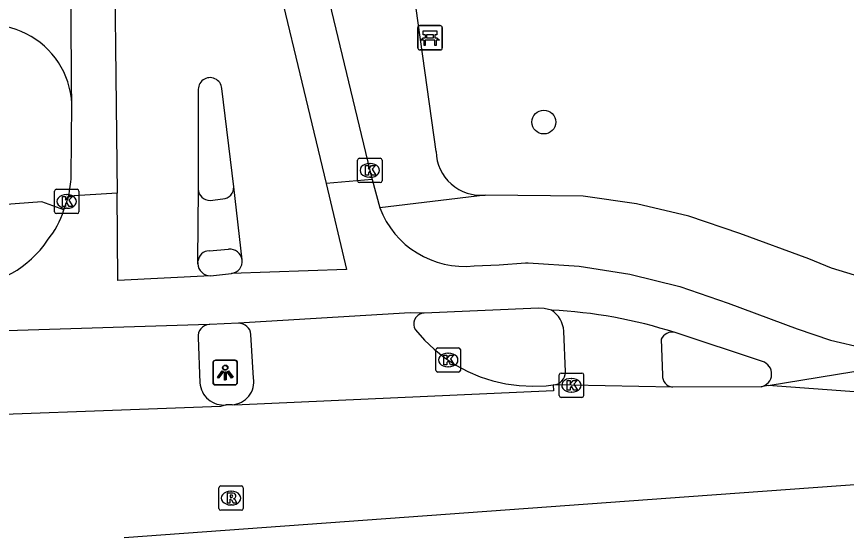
# Model space of a CAD drawing. Extents: x 161084 to 161928, y 385355 to 386522.
# Drawn here: x 161635.42 to 161669.44, y 385371.87 to 385393.25 of the extents above; entities that cross this region are included whole.
import ezdxf

# ---------------------------------------------------------------- set-up
doc = ezdxf.new("R2010")
doc.units = 0
for name, color, linetype in [('IMGEO_Bank', 7, 'Continuous'), ('IMGEO_Boom', 7, 'Continuous'), ('IMGEO_Fietspad_gesloten', 7, 'Continuous'), ('IMGEO_Kolk', 7, 'Continuous'), ('IMGEO_Lichtpunt', 7, 'Continuous'), ('IMGEO_Rijbaan_lokaal_gesloten', 7, 'Continuous'), ('IMGEO_Rijbaan_lokaal_open', 7, 'Continuous'), ('IMGEO_Rioolput', 7, 'Continuous'), ('IMGEO_Voetpad_open', 7, 'Continuous')]:
    doc.layers.add(name, color=color, linetype=linetype)

msp = doc.modelspace()

# ---------------------------------------------------------------- linework, layer by layer
at = {"layer": 'IMGEO_Bank'}
for p, q in [((161651.872, 385391.952), (161651.872, 385392.793)), ((161651.872, 385392.793), (161651.872, 385391.952)), ((161651.947, 385392.877), (161652.788, 385392.877)), ((161652.788, 385392.877), (161651.947, 385392.877)), ((161652.872, 385392.802), (161652.872, 385391.961)), ((161652.872, 385391.961), (161652.872, 385392.802)), ((161652.181, 385392.383), (161652.181, 385392.489)), ((161652.225, 385392.489), (161652.225, 385392.383)), ((161652.513, 385392.495), (161652.231, 385392.495)), ((161652.231, 385392.377), (161652.513, 385392.377)), ((161652.519, 385392.383), (161652.519, 385392.489)), ((161652.563, 385392.489), (161652.563, 385392.383)), ((161652.569, 385392.275), (161652.176, 385392.275)), ((161652.797, 385391.877), (161651.956, 385391.877)), ((161651.956, 385391.877), (161652.797, 385391.877))]:
    msp.add_line(p, q, dxfattribs=at)
for points in [[(161652.119, 385392.275), (161651.977, 385392.275), (161652.089, 385392.377), (161652.175, 385392.377)], [(161652.175, 385392.495), (161652.089, 385392.495), (161652.089, 385392.656), (161652.652, 385392.656), (161652.652, 385392.495), (161652.569, 385392.495)], [(161652.569, 385392.377), (161652.652, 385392.377), (161652.764, 385392.275), (161652.625, 385392.275)], [(161652.169, 385392.268), (161652.169, 385392.061), (161652.126, 385392.061), (161652.126, 385392.268)], [(161652.619, 385392.268), (161652.619, 385392.061), (161652.575, 385392.061), (161652.575, 385392.268)]]:
    msp.add_lwpolyline(points, dxfattribs=at)
for centre, radius, start, end in [((161651.95, 385392.799), 0.0779, 92.4484, 184.2845), ((161651.95, 385392.799), 0.0779, 92.4484, 184.2845), ((161652.794, 385392.799), 0.0779, 2.4484, 94.2845), ((161652.794, 385392.799), 0.0779, 2.4484, 94.2845), ((161652.174, 385392.488), 0.00671, 2.8957, 87.1043), ((161652.174, 385392.384), 0.00671, 272.8957, 357.1043), ((161652.231, 385392.488), 0.00671, 92.8957, 177.1043), ((161652.231, 385392.384), 0.00671, 182.8957, 267.1043), ((161652.513, 385392.488), 0.00671, 2.8957, 87.1043), ((161652.513, 385392.384), 0.00671, 272.8957, 357.1043), ((161652.57, 385392.488), 0.00671, 92.8957, 177.1043), ((161652.57, 385392.384), 0.00671, 182.8957, 267.1043), ((161652.119, 385392.268), 0.00671, 2.8957, 87.1043), ((161652.176, 385392.268), 0.00671, 92.8957, 177.1043), ((161652.568, 385392.268), 0.00671, 2.8957, 87.1043), ((161652.625, 385392.268), 0.00671, 92.8957, 177.1043), ((161651.95, 385391.955), 0.0779, 182.4484, 274.2845), ((161651.95, 385391.955), 0.0779, 182.4484, 274.2845), ((161652.794, 385391.955), 0.0779, 272.4484, 4.2845), ((161652.794, 385391.955), 0.0779, 272.4484, 4.2845)]:
    msp.add_arc(centre, radius, start, end, dxfattribs=at)
at = {"layer": 'IMGEO_Boom'}
msp.add_circle((161657.037, 385388.919), 0.489, dxfattribs=at)
at = {"layer": 'IMGEO_Fietspad_gesloten'}
for points in [[(161647.273, 385397.861), (161649.903, 385386.934), (161649.995, 385386.564)], [(161637.663, 385386.668), (161637.685, 385389.679)], [(161649.995, 385386.564), (161648.107, 385386.403)], [(161649.995, 385386.564), (161650.309, 385385.395)], [(161637.358, 385385.311), (161637.479, 385385.66), (161637.56, 385385.881)], [(161639.539, 385386.001), (161637.56, 385385.881)], [(161654.179, 385383.015), (161655.207, 385383.061), (161656.291, 385383.144), (161656.395, 385383.142), (161658.492, 385383.004), (161660.568, 385382.68), (161662.607, 385382.171), (161664.593, 385381.482), (161667.417, 385380.428), (161668.787, 385379.97), (161670.193, 385379.636), (161671.623, 385379.429), (161673.066, 385379.35), (161673.925, 385379.365)], [(161643.366, 385382.613), (161644.235, 385382.708)], [(161657.347, 385381.201), (161657.057, 385381.264), (161656.815, 385381.285), (161652.126, 385381.078)], [(161644.517, 385380.662), (161643.344, 385380.611), (161643.312, 385380.61)], [(161665.998, 385379.097), (161662.416, 385380.279)]]:
    msp.add_lwpolyline(points, dxfattribs=at)
for centre, radius, start, end in [((161628.42, 385387.477), 9.278, 350.0923, 354.9951), ((161633.734, 385386.468), 3.805, 321.0642, 342.2955), ((161653.787, 385386.713), 3.719, 200.7632, 276.0548), ((161633.206, 385386.371), 4.174, 271.1659, 326.6598), ((161656.378, 385361.481), 19.744, 72.1941, 87.1882), ((161665.839, 385378.583), 0.538, 281.5026, 72.7781)]:
    msp.add_arc(centre, radius, start, end, dxfattribs=at)
at = {"layer": 'IMGEO_Kolk'}
for p, q in [((161649.402, 385386.508), (161649.402, 385387.36)), ((161649.477, 385387.434), (161650.329, 385387.434)), ((161650.403, 385387.36), (161650.403, 385386.508)), ((161649.89, 385387.214), (161649.915, 385387.214)), ((161649.913, 385386.654), (161649.888, 385386.654)), ((161650.329, 385386.434), (161649.477, 385386.434)), ((161636.978, 385385.234), (161636.978, 385386.086)), ((161637.053, 385386.16), (161637.905, 385386.16)), ((161637.466, 385385.94), (161637.491, 385385.94)), ((161637.979, 385386.086), (161637.979, 385385.234)), ((161637.489, 385385.38), (161637.464, 385385.38)), ((161637.905, 385385.16), (161637.053, 385385.16)), ((161652.616, 385378.728), (161652.616, 385379.58)), ((161652.691, 385379.654), (161653.543, 385379.654)), ((161653.104, 385379.434), (161653.129, 385379.434)), ((161653.617, 385379.58), (161653.617, 385378.728)), ((161653.127, 385378.874), (161653.102, 385378.874)), ((161653.543, 385378.654), (161652.691, 385378.654)), ((161657.669, 385377.691), (161657.669, 385378.543)), ((161657.744, 385378.617), (161658.596, 385378.617)), ((161658.157, 385378.397), (161658.182, 385378.397)), ((161658.67, 385378.543), (161658.67, 385377.691)), ((161658.18, 385377.837), (161658.155, 385377.837)), ((161658.596, 385377.617), (161657.744, 385377.617))]:
    msp.add_line(p, q, dxfattribs=at)
for points in [[(161649.402, 385386.508), (161649.402, 385387.36)], [(161649.477, 385387.434), (161650.329, 385387.434)], [(161650.403, 385387.36), (161650.403, 385386.508)], [(161649.723, 385387.134), (161649.846, 385387.134), (161649.846, 385386.983), (161649.976, 385387.134), (161650.14, 385387.134), (161649.994, 385386.983), (161650.147, 385386.734), (161649.995, 385386.734), (161649.91, 385386.898), (161649.846, 385386.831), (161649.846, 385386.734), (161649.723, 385386.734), (161649.723, 385387.134)], [(161650.329, 385386.434), (161649.477, 385386.434)], [(161636.978, 385385.234), (161636.978, 385386.086)], [(161637.053, 385386.16), (161637.905, 385386.16)], [(161637.979, 385386.086), (161637.979, 385385.234)], [(161637.299, 385385.86), (161637.422, 385385.86), (161637.422, 385385.709), (161637.552, 385385.86), (161637.716, 385385.86), (161637.57, 385385.709), (161637.723, 385385.46), (161637.571, 385385.46), (161637.486, 385385.624), (161637.422, 385385.557), (161637.422, 385385.46), (161637.299, 385385.46), (161637.299, 385385.86)], [(161637.905, 385385.16), (161637.053, 385385.16)], [(161652.616, 385378.728), (161652.616, 385379.58)], [(161652.691, 385379.654), (161653.543, 385379.654)], [(161653.617, 385379.58), (161653.617, 385378.728)], [(161652.937, 385379.354), (161653.06, 385379.354), (161653.06, 385379.203), (161653.19, 385379.354), (161653.354, 385379.354), (161653.208, 385379.203), (161653.361, 385378.954), (161653.209, 385378.954), (161653.124, 385379.118), (161653.06, 385379.051), (161653.06, 385378.954), (161652.937, 385378.954), (161652.937, 385379.354)], [(161653.543, 385378.654), (161652.691, 385378.654)], [(161657.669, 385377.691), (161657.669, 385378.543)], [(161657.744, 385378.617), (161658.596, 385378.617)], [(161658.67, 385378.543), (161658.67, 385377.691)], [(161657.99, 385378.317), (161658.113, 385378.317), (161658.113, 385378.166), (161658.243, 385378.317), (161658.407, 385378.317), (161658.261, 385378.166), (161658.414, 385377.917), (161658.262, 385377.917), (161658.177, 385378.081), (161658.113, 385378.014), (161658.113, 385377.917), (161657.99, 385377.917), (161657.99, 385378.317)], [(161658.596, 385377.617), (161657.744, 385377.617)]]:
    msp.add_lwpolyline(points, dxfattribs=at)
for centre, start, end in [((161649.479, 385387.358), 91.552, 178.448), ((161649.479, 385387.358), 91.552, 178.448), ((161650.327, 385387.358), 1.552, 88.448), ((161650.327, 385387.358), 1.552, 88.448), ((161649.479, 385386.51), 181.552, 268.448), ((161649.479, 385386.51), 181.552, 268.448), ((161650.327, 385386.51), 271.552, 358.448), ((161650.327, 385386.51), 271.552, 358.448), ((161637.055, 385386.084), 91.552, 178.448), ((161637.055, 385386.084), 91.552, 178.448), ((161637.903, 385386.084), 1.552, 88.448), ((161637.903, 385386.084), 1.552, 88.448), ((161637.055, 385385.236), 181.552, 268.448), ((161637.055, 385385.236), 181.552, 268.448), ((161637.903, 385385.236), 271.552, 358.448), ((161637.903, 385385.236), 271.552, 358.448), ((161652.693, 385379.578), 91.552, 178.448), ((161652.693, 385379.578), 91.552, 178.448), ((161653.541, 385379.578), 1.552, 88.448), ((161653.541, 385379.578), 1.552, 88.448), ((161652.693, 385378.73), 181.552, 268.448), ((161652.693, 385378.73), 181.552, 268.448), ((161653.541, 385378.73), 271.552, 358.448), ((161653.541, 385378.73), 271.552, 358.448), ((161657.746, 385378.541), 91.552, 178.448), ((161657.746, 385378.541), 91.552, 178.448), ((161658.594, 385378.541), 1.552, 88.448), ((161658.594, 385378.541), 1.552, 88.448), ((161657.746, 385377.693), 181.552, 268.448), ((161657.746, 385377.693), 181.552, 268.448), ((161658.594, 385377.693), 271.552, 358.448), ((161658.594, 385377.693), 271.552, 358.448)]:
    msp.add_arc(centre, 0.0765, start, end, dxfattribs=at)
for centre, major_axis, ratio, start_param, end_param in [((161649.889, 385386.934), (-0.387, 0.002), 0.722429, 4.712389, 7.853982), ((161649.914, 385386.934), (-0.39, 0.002), 0.717154, 1.570796, 4.712389), ((161637.465, 385385.66), (-0.387, 0.002), 0.722429, 4.712389, 7.853982), ((161637.49, 385385.66), (-0.39, 0.002), 0.717154, 1.570796, 4.712389), ((161653.103, 385379.154), (-0.387, 0.002), 0.722429, 4.712389, 7.853982), ((161653.128, 385379.154), (-0.39, 0.002), 0.717154, 1.570796, 4.712389), ((161658.156, 385378.117), (-0.387, 0.002), 0.722429, 4.712389, 7.853982), ((161658.181, 385378.117), (-0.39, 0.002), 0.717154, 1.570796, 4.712389)]:
    msp.add_ellipse(centre, major_axis=major_axis, ratio=ratio, start_param=start_param, end_param=end_param, dxfattribs=at)
at = {"layer": 'IMGEO_Lichtpunt'}
for p, q in [((161644.367, 385379.129), (161643.559, 385379.129)), ((161644.367, 385379.129), (161643.559, 385379.129)), ((161644.387, 385379.142), (161643.579, 385379.142)), ((161644.387, 385379.142), (161643.579, 385379.142)), ((161643.465, 385379.034), (161643.465, 385378.227)), ((161643.465, 385379.034), (161643.465, 385378.227)), ((161643.485, 385379.047), (161643.485, 385378.24)), ((161643.485, 385379.047), (161643.485, 385378.24)), ((161644.461, 385378.227), (161644.461, 385379.034)), ((161644.461, 385378.227), (161644.461, 385379.034)), ((161644.481, 385378.24), (161644.481, 385379.047)), ((161644.481, 385378.24), (161644.481, 385379.047)), ((161643.559, 385378.133), (161644.367, 385378.133)), ((161643.559, 385378.133), (161644.367, 385378.133)), ((161643.579, 385378.146), (161644.387, 385378.146)), ((161643.579, 385378.146), (161644.387, 385378.146))]:
    msp.add_line(p, q, dxfattribs=at)
for points in [[(161643.839, 385378.698), (161643.878, 385378.67), (161643.69, 385378.408), (161643.652, 385378.435), (161643.839, 385378.698)], [(161643.859, 385378.711), (161643.898, 385378.683), (161643.71, 385378.421), (161643.672, 385378.448), (161643.859, 385378.711)], [(161643.941, 385378.65), (161643.988, 385378.65), (161643.988, 385378.328), (161643.941, 385378.328), (161643.941, 385378.65)], [(161643.961, 385378.663), (161644.008, 385378.663), (161644.008, 385378.341), (161643.961, 385378.341), (161643.961, 385378.663)], [(161644.051, 385378.67), (161644.089, 385378.697), (161644.276, 385378.435), (161644.237, 385378.407), (161644.051, 385378.67)], [(161644.071, 385378.683), (161644.109, 385378.71), (161644.296, 385378.448), (161644.257, 385378.42), (161644.071, 385378.683)]]:
    msp.add_lwpolyline(points, dxfattribs=at)
for centre in [(161643.964, 385378.832), (161643.984, 385378.845)]:
    msp.add_circle(centre, 0.0994, dxfattribs=at)
for centre, start, end in [((161643.559, 385379.034), 90, 180), ((161643.559, 385379.034), 90, 180), ((161643.579, 385379.047), 90, 180), ((161643.579, 385379.047), 90, 180), ((161644.367, 385379.034), 0, 90), ((161644.367, 385379.034), 0, 90), ((161644.387, 385379.047), 0, 90), ((161644.387, 385379.047), 0, 90), ((161643.559, 385378.227), 180, 270), ((161643.559, 385378.227), 180, 270), ((161643.579, 385378.24), 180, 270), ((161643.579, 385378.24), 180, 270), ((161644.367, 385378.227), 270, 0), ((161644.367, 385378.227), 270, 360), ((161644.387, 385378.24), 270, 0), ((161644.387, 385378.24), 270, 360)]:
    msp.add_arc(centre, 0.0946, start, end, dxfattribs=at)
at = {"layer": 'IMGEO_Rijbaan_lokaal_gesloten'}
for points in [[(161639.301, 385442.036), (161639.382, 385415.385), (161639.401, 385399.233), (161639.539, 385386.001)], [(161647.117, 385398.596), (161645.282, 385398.207), (161648.107, 385386.403)], [(161642.871, 385390.199), (161642.867, 385386.158)], [(161644.328, 385386.264), (161643.838, 385390.298)], [(161648.107, 385386.403), (161648.953, 385382.87), (161644.235, 385382.708)], [(161644.672, 385383.263), (161644.328, 385386.264)], [(161643.366, 385382.613), (161639.576, 385382.414), (161639.539, 385386.001)], [(161642.867, 385386.158), (161642.84, 385383.236), (161642.856, 385383.103)], [(161790.386, 385385.562), (161745.718, 385382.325), (161694.12, 385378.755), (161673.857, 385377.546), (161666.232, 385378.103)], [(161639.831, 385371.872), (161662.986, 385373.549), (161719.453, 385377.639), (161752.938, 385379.891), (161791.813, 385382.444)], [(161666.232, 385378.103), (161673.925, 385379.365)], [(161657.419, 385378.132), (161657.429, 385377.882), (161644.365, 385377.304), (161644.261, 385377.318)], [(161662.307, 385378.041), (161658.165, 385378.115), (161657.419, 385378.132)], [(161665.946, 385378.056), (161662.307, 385378.041)], [(161666.232, 385378.103), (161665.946, 385378.056)], [(161644.02, 385377.311), (161643.787, 385377.242), (161630.471, 385376.759)], [(161644.261, 385377.318), (161644.02, 385377.311)]]:
    msp.add_lwpolyline(points, dxfattribs=at)
for centre, radius, start, end in [((161643.354, 385390.255), 0.486, 5.0186, 186.6724), ((161644.172, 385383.207), 0.503, 277.1772, 6.3899), ((161643.357, 385383.114), 0.501, 181.2972, 270.9943)]:
    msp.add_arc(centre, radius, start, end, dxfattribs=at)
at = {"layer": 'IMGEO_Rijbaan_lokaal_open'}
for points in [[(161637.685, 385389.679), (161637.675, 385390.494), (161637.604, 385404.614)], [(161652.126, 385381.078), (161651.551, 385381.094), (161644.517, 385380.662)], [(161652.126, 385381.078), (161652.065, 385381.072)], [(161643.312, 385380.61), (161635.022, 385380.356), (161634.831, 385380.304)], [(161645.14, 385378.414), (161645.03, 385380.201)], [(161651.779, 385380.387), (161652.142, 385379.973), (161652.541, 385379.593), (161652.972, 385379.249), (161653.432, 385378.946), (161653.917, 385378.685), (161654.423, 385378.469), (161654.947, 385378.299), (161655.484, 385378.176), (161656.03, 385378.101), (161656.58, 385378.076), (161657.131, 385378.1), (161657.419, 385378.132)], [(161642.863, 385380.078), (161642.938, 385378.222)]]:
    msp.add_lwpolyline(points, dxfattribs=at)
for centre, radius, start, end in [((161634.297, 385389.51), 3.392, 2.8481, 123.8917), ((161652.14, 385380.638), 0.44, 99.8426, 214.8346), ((161643.347, 385380.125), 0.486, 94.106, 185.5663), ((161644.529, 385380.16), 0.502, 4.6874, 91.4246), ((161644.193, 385378.273), 0.958, 274.078, 8.4623), ((161643.912, 385378.281), 0.976, 183.4451, 276.3629)]:
    msp.add_arc(centre, radius, start, end, dxfattribs=at)
at = {"layer": 'IMGEO_Rioolput'}
for p, q in [((161643.79, 385373.985), (161644.642, 385373.985)), ((161643.715, 385373.059), (161643.715, 385373.911)), ((161644.203, 385373.765), (161644.228, 385373.765)), ((161644.716, 385373.911), (161644.716, 385373.059)), ((161644.642, 385372.985), (161643.79, 385372.985)), ((161644.226, 385373.205), (161644.201, 385373.205))]:
    msp.add_line(p, q, dxfattribs=at)
for points in [[(161643.79, 385373.985), (161644.642, 385373.985)], [(161643.715, 385373.059), (161643.715, 385373.911)], [(161644.304, 385373.683), (161644.052, 385373.685), (161644.052, 385373.285)], [(161644.716, 385373.911), (161644.716, 385373.059)], [(161644.052, 385373.285), (161644.176, 385373.285), (161644.176, 385373.447), (161644.187, 385373.447)], [(161644.23, 385373.604), (161644.176, 385373.604), (161644.176, 385373.523)], [(161644.176, 385373.523), (161644.228, 385373.523)], [(161644.234, 385373.418), (161644.305, 385373.285), (161644.445, 385373.285), (161644.38, 385373.411)], [(161644.642, 385372.985), (161643.79, 385372.985)]]:
    msp.add_lwpolyline(points, dxfattribs=at)
for centre, radius, start, end in [((161643.792, 385373.909), 0.0765, 91.552, 178.448), ((161643.792, 385373.909), 0.0765, 91.552, 178.448), ((161644.64, 385373.909), 0.0765, 1.552, 88.448), ((161644.64, 385373.909), 0.0765, 1.552, 88.448), ((161644.303, 385373.573), 0.109, 350.3612, 89.416), ((161644.186, 385373.394), 0.0533, 26.0293, 88.6989), ((161644.212, 385373.712), 0.19, 274.7715, 282.9687), ((161644.236, 385373.508), 0.0964, 77.0061, 93.1865), ((161644.25, 385373.565), 0.0378, 276.6634, 79.6772), ((161644.301, 385373.573), 0.112, 277.5842, 350.9817), ((161644.285, 385373.358), 0.108, 29.5134, 73.7905), ((161643.792, 385373.061), 0.0765, 181.552, 268.448), ((161643.792, 385373.061), 0.0765, 181.552, 268.448), ((161644.64, 385373.061), 0.0765, 271.552, 358.448), ((161644.64, 385373.061), 0.0765, 271.552, 358.448)]:
    msp.add_arc(centre, radius, start, end, dxfattribs=at)
for centre, major_axis, ratio, start_param, end_param in [((161644.202, 385373.485), (-0.387, 0.002), 0.722429, 4.712389, 7.853982), ((161644.227, 385373.485), (-0.39, 0.002), 0.717154, 1.570796, 4.712389)]:
    msp.add_ellipse(centre, major_axis=major_axis, ratio=ratio, start_param=start_param, end_param=end_param, dxfattribs=at)
at = {"layer": 'IMGEO_Voetpad_open'}
for points in [[(161652.618, 385387.71), (161651.516, 385395.643), (161650.815, 385400.607)], [(161637.358, 385385.311), (161636.45, 385385.644), (161629.163, 385385.1), (161628.672, 385390.045)], [(161654.638, 385385.92), (161650.309, 385385.395)], [(161679.202, 385382.78), (161673.836, 385382.367), (161673.718, 385382.354), (161672.726, 385382.292), (161671.733, 385382.319), (161670.746, 385382.435), (161669.774, 385382.639), (161668.824, 385382.929), (161667.903, 385383.302), (161665.071, 385384.351), (161662.979, 385385.053), (161660.832, 385385.565), (161658.648, 385385.883), (161654.638, 385385.92)], [(161643.352, 385385.703), (161643.879, 385385.762)], [(161643.314, 385383.636), (161644.112, 385383.698)], [(161642.856, 385383.103), (161642.857, 385383.213)], [(161657.922, 385378.67), (161657.853, 385380.337)], [(161661.854, 385380.004), (161661.902, 385378.527)]]:
    msp.add_lwpolyline(points, dxfattribs=at)
for centre, radius, start, end in [((161654.466, 385387.76), 1.848, 181.5539, 275.3553), ((161643.833, 385386.255), 0.495, 275.337, 1.0427), ((161643.344, 385386.181), 0.478, 182.7529, 270.9031), ((161643.331, 385383.159), 0.478, 92.0984, 173.4764), ((161644.168, 385383.193), 0.508, 7.9423, 96.3786), ((161656.755, 385380.274), 1.1, 3.2735, 57.4371), ((161662.292, 385379.821), 0.475, 74.8637, 157.2835), ((161657.394, 385378.659), 0.528, 272.6954, 1.1559), ((161662.365, 385378.501), 0.464, 176.8118, 262.7993)]:
    msp.add_arc(centre, radius, start, end, dxfattribs=at)

doc.saveas('drawing.dxf')
